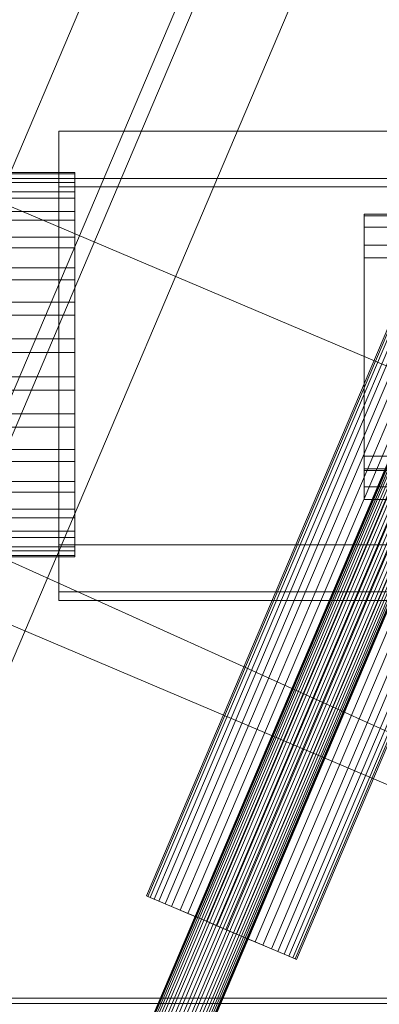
# Model space of a CAD drawing. Header units: millimetres. Extents: x -4738 to 65662, y -68080 to 6847.
# Tile 704 of 1056: x 27053 to 27165, y -22298 to -21991. Entities that reach past the tile are written whole.
import ezdxf

# ---------------------------------------------------------------- set-up
doc = ezdxf.new("R2010")
doc.units = ezdxf.units.MM
doc.layers.add('superior_C09', color=7, linetype='Continuous', lineweight=0)
doc.layers.add('superior_C10', color=7, linetype='Continuous', lineweight=0)

msp = doc.modelspace()

# ---------------------------------------------------------------- linework, layer by layer
at = {"layer": 'superior_C09'}
for p, q in [((27065.067, -22025.987), (27065.067, -22154.828)), ((27185.067, -22025.987), (27065.067, -22025.987)), ((27065.067, -22025.987), (27065.067, -22040.642)), ((26900.067, -22038.786), (27070.067, -22038.786)), ((26900.067, -22039.203), (27070.067, -22039.203)), ((27070.067, -22040.67), (27070.067, -22038.786)), ((27070.067, -22038.786), (27070.067, -22039.203)), ((27070.067, -22039.203), (27070.067, -22041.905)), ((26900.067, -22040.67), (27070.067, -22040.67)), ((26900.067, -22041.905), (27070.067, -22041.905)), ((27065.067, -22040.642), (27065.067, -22169.483)), ((27185.067, -22040.642), (27065.067, -22040.642)), ((27065.067, -22040.642), (27065.067, -22043.307)), ((27065.067, -22043.307), (27185.067, -22043.307)), ((27065.067, -22172.148), (27065.067, -22043.307)), ((27070.067, -22044.783), (27070.067, -22040.67)), ((27070.067, -22041.905), (27070.067, -22046.788)), ((26900.067, -22044.783), (27070.067, -22044.783)), ((27070.067, -22050.967), (27070.067, -22044.783)), ((26900.067, -22046.788), (27070.067, -22046.788)), ((27070.067, -22046.788), (27070.067, -22053.666)), ((26900.067, -22050.967), (27070.067, -22050.967)), ((27070.067, -22058.984), (27070.067, -22050.967)), ((27160.067, -22051.83), (27160.067, -22055.794)), ((27260.067, -22051.83), (27160.067, -22051.83)), ((27160.067, -22051.83), (27160.067, -22061.423)), ((27160.067, -22051.83), (27160.067, -22131.116)), ((27160.067, -22051.83), (27160.067, -22052.362)), ((27160.067, -22052.362), (27260.067, -22052.362)), ((27160.067, -22131.649), (27160.067, -22052.362)), ((26900.067, -22053.666), (27070.067, -22053.666)), ((27070.067, -22053.666), (27070.067, -22062.272)), ((27160.067, -22055.794), (27260.067, -22055.794)), ((27160.067, -22065.387), (27160.067, -22055.794)), ((26900.067, -22058.984), (27070.067, -22058.984)), ((27070.067, -22068.526), (27070.067, -22058.984)), ((27160.067, -22061.423), (27260.067, -22061.423)), ((27160.067, -22065.387), (27160.067, -22061.423)), ((26900.067, -22062.272), (27070.067, -22062.272)), ((27070.067, -22062.272), (27070.067, -22072.277)), ((27260.067, -22065.387), (27160.067, -22065.387)), ((26900.067, -22068.526), (27070.067, -22068.526)), ((27070.067, -22079.226), (27070.067, -22068.526)), ((26900.067, -22072.277), (27070.067, -22072.277)), ((27070.067, -22072.277), (27070.067, -22083.297)), ((26900.067, -22079.226), (27070.067, -22079.226)), ((27070.067, -22090.674), (27070.067, -22079.226)), ((26900.067, -22083.297), (27070.067, -22083.297)), ((27070.067, -22083.297), (27070.067, -22094.907)), ((26900.067, -22090.674), (27070.067, -22090.674)), ((27070.067, -22102.428), (27070.067, -22090.674)), ((26900.067, -22094.907), (27070.067, -22094.907)), ((27070.067, -22094.907), (27070.067, -22106.662)), ((26900.067, -22102.428), (27070.067, -22102.428)), ((27070.067, -22114.038), (27070.067, -22102.428)), ((26900.067, -22106.662), (27070.067, -22106.662)), ((27070.067, -22106.662), (27070.067, -22118.109)), ((26900.067, -22114.038), (27070.067, -22114.038)), ((27070.067, -22125.058), (27070.067, -22114.038)), ((26900.067, -22118.109), (27070.067, -22118.109)), ((27070.067, -22118.109), (27070.067, -22128.81)), ((26900.067, -22125.058), (27070.067, -22125.058)), ((27070.067, -22135.063), (27070.067, -22125.058)), ((26900.067, -22128.81), (27070.067, -22128.81)), ((27070.067, -22128.81), (27070.067, -22138.352)), ((27160.067, -22127.152), (27160.067, -22131.116)), ((27260.067, -22127.152), (27160.067, -22127.152)), ((27160.067, -22127.152), (27160.067, -22136.745)), ((27160.067, -22131.116), (27260.067, -22131.116)), ((27160.067, -22140.709), (27160.067, -22131.116)), ((27160.067, -22131.649), (27160.067, -22131.116)), ((27260.067, -22131.649), (27160.067, -22131.649)), ((26900.067, -22135.063), (27070.067, -22135.063)), ((27070.067, -22143.67), (27070.067, -22135.063)), ((26900.067, -22138.352), (27070.067, -22138.352)), ((27070.067, -22138.352), (27070.067, -22146.368)), ((27160.067, -22136.745), (27260.067, -22136.745)), ((27160.067, -22140.709), (27160.067, -22136.745)), ((27260.067, -22140.709), (27160.067, -22140.709)), ((26900.067, -22143.67), (27070.067, -22143.67)), ((27070.067, -22150.547), (27070.067, -22143.67)), ((26900.067, -22146.368), (27070.067, -22146.368)), ((27070.067, -22146.368), (27070.067, -22152.552)), ((26900.067, -22150.547), (27070.067, -22150.547)), ((27070.067, -22155.431), (27070.067, -22150.547)), ((26900.067, -22152.552), (27070.067, -22152.552)), ((27070.067, -22152.552), (27070.067, -22156.665)), ((26900.067, -22155.431), (27070.067, -22155.431)), ((26900.067, -22156.665), (27070.067, -22156.665)), ((27065.067, -22154.828), (27185.067, -22154.828)), ((27065.067, -22169.483), (27065.067, -22154.828)), ((27070.067, -22158.133), (27070.067, -22155.431)), ((27070.067, -22156.665), (27070.067, -22158.55)), ((27070.067, -22158.133), (26900.067, -22158.133)), ((26900.067, -22158.55), (27070.067, -22158.55)), ((27070.067, -22158.55), (27070.067, -22158.133)), ((27065.067, -22169.483), (27185.067, -22169.483)), ((27065.067, -22172.148), (27065.067, -22169.483)), ((27185.067, -22172.148), (27065.067, -22172.148)), ((26925.067, -22296.034), (27255.067, -22296.034)), ((27255.067, -22297.633), (26925.067, -22297.633))]:
    msp.add_line(p, q, dxfattribs=at)
at = {"layer": 'superior_C10'}
for p, q in [((18241.459, -18440.523), (27684.903, -22449.244)), ((27685.833, -22449.639), (18242.389, -18440.917)), ((27264.97, -21532.252), (26928.925, -22323.88)), ((27290.283, -21542.998), (26954.239, -22334.625)), ((26958.842, -22336.579), (27294.886, -21544.951)), ((26984.155, -22347.325), (27320.199, -21555.697)), ((27400.929, -21579.103), (27057.07, -22389.14)), ((27057.223, -22389.205), (27401.082, -21579.168)), ((27401.339, -21579.277), (27057.48, -22389.314)), ((27401.789, -21579.468), (27057.929, -22389.505)), ((27402.285, -21579.678), (27058.426, -22389.716)), ((27403, -21579.982), (27059.141, -22390.019)), ((27403.702, -21580.28), (27059.843, -22390.317)), ((27404.634, -21580.675), (27060.775, -22390.713)), ((27405.494, -21581.04), (27061.634, -22391.078)), ((27406.579, -21581.501), (27062.72, -22391.539)), ((27407.538, -21581.908), (27063.678, -22391.946)), ((27408.702, -21582.402), (27064.843, -22392.44)), ((27409.695, -21582.824), (27065.836, -22392.861)), ((27410.859, -21583.318), (27067, -22393.356)), ((27411.818, -21583.725), (27067.959, -22393.763)), ((27412.903, -21584.186), (27069.044, -22394.223)), ((27413.763, -21584.551), (27069.904, -22394.588)), ((27414.695, -21584.946), (27070.836, -22394.984)), ((27415.397, -21585.244), (27071.538, -22395.282)), ((27416.112, -21585.548), (27072.253, -22395.585)), ((27416.608, -21585.759), (27072.749, -22395.796)), ((27417.058, -21585.949), (27073.199, -22395.987)), ((27417.315, -21586.058), (27073.456, -22396.096)), ((27417.468, -21586.124), (27073.609, -22396.161)), ((27335.512, -21691.312), (27092.349, -22264.137)), ((27092.781, -22264.321), (27335.945, -21691.496)), ((27336.67, -21691.804), (27093.507, -22264.629)), ((27337.938, -21692.342), (27094.775, -22265.167)), ((27339.339, -21692.937), (27096.176, -22265.762)), ((27341.357, -21693.793), (27098.194, -22266.619)), ((27343.338, -21694.634), (27100.175, -22267.46)), ((27345.968, -21695.751), (27102.805, -22268.576)), ((27348.394, -21696.781), (27105.231, -22269.606)), ((27351.457, -21698.081), (27108.294, -22270.906)), ((27354.163, -21699.229), (27111, -22272.055)), ((27357.45, -21700.625), (27114.286, -22273.45)), ((27360.251, -21701.814), (27117.088, -22274.639)), ((27363.538, -21703.209), (27120.375, -22276.034)), ((27366.244, -21704.358), (27123.081, -22277.183)), ((27369.307, -21705.658), (27126.143, -22278.483)), ((27371.733, -21706.688), (27128.57, -22279.513)), ((27374.363, -21707.804), (27131.2, -22280.63)), ((27376.344, -21708.645), (27133.181, -22281.471)), ((27378.362, -21709.502), (27135.199, -22282.327)), ((27379.763, -21710.096), (27136.6, -22282.922)), ((27381.031, -21710.635), (27137.868, -22283.46)), ((27381.756, -21710.943), (27138.593, -22283.768)), ((27382.189, -21711.126), (27139.026, -22283.952)), ((26939.398, -22002.414), (27805.135, -22369.918)), ((27806.234, -22370.385), (26940.497, -22002.881)), ((26913.594, -22098.249), (27758.246, -22480.378)), ((27759.344, -22480.844), (26914.693, -22098.715)), ((27093.507, -22264.629), (27092.349, -22264.137)), ((27092.349, -22264.137), (27092.781, -22264.321)), ((27092.781, -22264.321), (27094.775, -22265.167)), ((27096.176, -22265.762), (27093.507, -22264.629)), ((27094.775, -22265.167), (27098.194, -22266.619)), ((27100.175, -22267.46), (27096.176, -22265.762)), ((27098.194, -22266.619), (27102.805, -22268.576)), ((27105.231, -22269.606), (27100.175, -22267.46)), ((27102.805, -22268.576), (27108.294, -22270.906)), ((27111, -22272.055), (27105.231, -22269.606)), ((27108.294, -22270.906), (27114.286, -22273.45)), ((27117.088, -22274.639), (27111, -22272.055)), ((27114.286, -22273.45), (27120.375, -22276.034)), ((27123.081, -22277.183), (27117.088, -22274.639)), ((27120.375, -22276.034), (27126.143, -22278.483)), ((27128.57, -22279.513), (27123.081, -22277.183)), ((27126.143, -22278.483), (27131.2, -22280.63)), ((27133.181, -22281.471), (27128.57, -22279.513)), ((27131.2, -22280.63), (27135.199, -22282.327)), ((27136.6, -22282.922), (27133.181, -22281.471)), ((27135.199, -22282.327), (27137.868, -22283.46)), ((27138.593, -22283.768), (27136.6, -22282.922)), ((27137.868, -22283.46), (27139.026, -22283.952)), ((27139.026, -22283.952), (27138.593, -22283.768))]:
    msp.add_line(p, q, dxfattribs=at)

doc.saveas('drawing.dxf')
